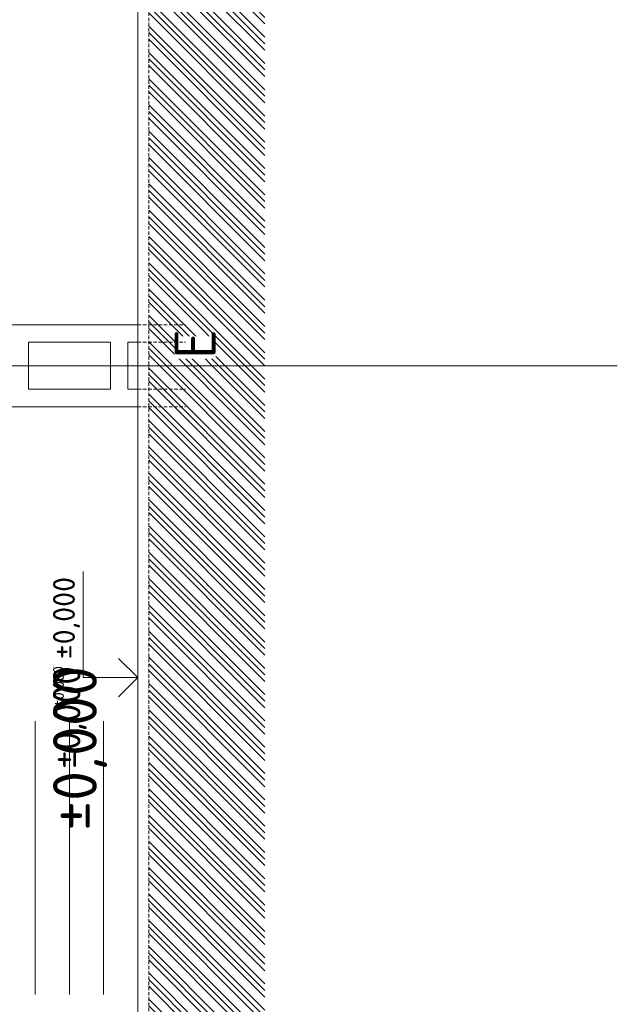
# Model space of a CAD drawing. Header units: millimetres. Extents: x -916886 to 3713765, y -2985421 to 1675785.
# Tile 582 of 656: x 216805 to 227735, y 238277 to 256277. Entities that reach past the tile are written whole.
import ezdxf
from ezdxf.enums import TextEntityAlignment as Align

# ---------------------------------------------------------------- set-up
doc = ezdxf.new("R2010")
doc.units = ezdxf.units.MM
for name, pattern in [('CENTERX2', [101.6, 63.5, -12.7, 12.7, -12.7]), ('DASHDOT', [25.4, 12.7, -6.35, 0, -6.35]), ('HIDDEN', [9.525, 6.35, -3.175])]:
    doc.linetypes.add(name, pattern=pattern)
for name, color, linetype in [('0 @ 1', 7, 'Continuous'), ('0 @ 10', 7, 'Continuous'), ('0 @ 100', 7, 'Continuous'), ('0 @ 200', 7, 'Continuous'), ('0 @ 250 (1)', 7, 'Continuous'), ('0 @ 250 (2)', 7, 'Continuous'), ('0 @ 400', 7, 'Continuous')]:
    doc.layers.add(name, color=color, linetype=linetype)
for name, color, linetype, lineweight in [('A99_N_kce-pohl', 1, 'Continuous', 9), ('A99_N_koty-200-vysk', 6, 'Continuous', 9), ('A99_N_txt-popis-200', 240, 'Continuous', 5), ('A99_S_kce-pohl', 7, 'Continuous', 5), ('A99_S_kce-rez-sil', 7, 'Continuous', 15), ('A99_S_osy', 1, 'CENTERX2', 5), ('A99_S_sraf', 252, 'Continuous', 9)]:
    doc.layers.add(name, color=color, linetype=linetype, lineweight=lineweight)
doc.styles.add('A99_kota', font='isocpeur.ttf', dxfattribs={"height": 2})
doc.styles.add('ad_popis 100', font='isocpeur.ttf', dxfattribs={"height": 200})

# ---------------------------------------------------------------- blocks, each defined once
blk = doc.blocks.new('*U23')
at = {"color": 0, "linetype": 'ByBlock', "lineweight": -2}
blk.add_line((-3, 0), (7, 0), dxfattribs=at)
for points in [[(0, 0), (0, 5), (0, 5), (9.7, 5)], [(-1.75, 1.75), (0, 0), (1.75, 1.75)]]:
    blk.add_lwpolyline(points, dxfattribs=at)
at = {"color": 0, "linetype": 'ByBlock', "lineweight": -2, "style": 'A99_kota'}
for tag, p in [('VYSKA', (9.2, 7.75)), ('POPIS', (9.2, 4.5))]:
    blk.add_attdef(tag, text='', height=2, dxfattribs=at).set_placement(p, align=Align.TOP_RIGHT)
blk = doc.blocks.new('*U2747')
at = {"layer": 'A99_N_koty-200-vysk', "lineweight": 5}
ref = blk.add_blockref('*U23', (218965, 244250), dxfattribs=dict(at, xscale=200, yscale=200, zscale=200, rotation=90.00000000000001))
ref.add_attrib('VYSKA', '±0,000', dxfattribs={"layer": '0 @ 400', "color": 0, "linetype": 'ByBlock', "lineweight": -2, "height": 800, "rotation": 90, "style": 'A99_kota'}).set_placement((217415, 244460), align=Align.TOP_RIGHT)
ref = blk.add_blockref('*U23', (218965, 244250), dxfattribs=dict(at, xscale=200, yscale=200, zscale=200, rotation=90.00000000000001))
ref.add_attrib('VYSKA', '±0,000', dxfattribs={"layer": '0 @ 250 (1)', "color": 0, "linetype": 'ByBlock', "lineweight": -2, "height": 500, "rotation": 90, "style": 'A99_kota'}).set_placement((217415, 244460), align=Align.TOP_RIGHT)
ref = blk.add_blockref('*U23', (218965, 244250), dxfattribs=dict(at, xscale=200, yscale=200, zscale=200, rotation=90.00000000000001))
ref.add_attrib('VYSKA', '±0,000', dxfattribs={"layer": '0 @ 250 (2)', "color": 0, "linetype": 'ByBlock', "lineweight": -2, "height": 500, "rotation": 90, "style": 'A99_kota'}).set_placement((217415, 244460), align=Align.TOP_RIGHT)
ref = blk.add_blockref('*U23', (218965, 244250), dxfattribs=dict(at, xscale=200, yscale=200, zscale=200, rotation=90.00000000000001))
ref.add_attrib('VYSKA', '±0,000', dxfattribs={"layer": '0 @ 200', "color": 0, "linetype": 'ByBlock', "lineweight": -2, "height": 400, "rotation": 90, "style": 'A99_kota'}).set_placement((217415, 246090), align=Align.TOP_RIGHT)
ref = blk.add_blockref('*U23', (218965, 244250), dxfattribs=dict(at, xscale=200, yscale=200, zscale=200, rotation=90.00000000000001))
ref.add_attrib('VYSKA', '±0,000', dxfattribs={"layer": '0 @ 100', "color": 0, "linetype": 'ByBlock', "lineweight": -2, "height": 200, "rotation": 90, "style": 'A99_kota'}).set_placement((217415, 244460), align=Align.TOP_RIGHT)
ref = blk.add_blockref('*U23', (218965, 244250), dxfattribs=dict(at, xscale=200, yscale=200, zscale=200, rotation=90.00000000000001))
ref.add_attrib('VYSKA', '±0,000', dxfattribs={"layer": '0 @ 10', "color": 0, "linetype": 'ByBlock', "lineweight": -2, "height": 20, "rotation": 90, "style": 'A99_kota'}).set_placement((217415, 244460), align=Align.TOP_RIGHT)
ref = blk.add_blockref('*U23', (218965, 244250), dxfattribs=dict(at, xscale=200, yscale=200, zscale=200, rotation=90.00000000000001))
ref.add_attrib('VYSKA', '±0,000', dxfattribs={"layer": '0 @ 1', "color": 0, "linetype": 'ByBlock', "lineweight": -2, "height": 2, "rotation": 90, "style": 'A99_kota'}).set_placement((217415, 244460), align=Align.TOP_RIGHT)

msp = doc.modelspace()

# ---------------------------------------------------------------- hatches: boundary and pattern name
at = {"layer": 'A99_S_sraf', "linetype": 'Continuous', "lineweight": 0}
h = msp.add_hatch(dxfattribs=at)
h.set_pattern_fill('ZEM_PUVODNI', color=256, scale=85)
h.set_pattern_definition([(135, (213305, 187250), (-240.4163, -240.4163), []), (135, (213305, 187370.2), (-240.4163, -240.4163), []), (135, (213305, 187490.4), (-240.4163, -240.4163), [])])
h.paths.add_polyline_path([(219777.4, 169165), (219422.4, 181623.9), (219315.1, 185199.4), (219910.3, 185370.4), (219850, 185680), (219850, 186050), (219165, 186050), (219165, 270300), (221290, 270300), (221290, 169162.5)])

# ---------------------------------------------------------------- linework, layer by layer
at = {"layer": 'A99_N_kce-pohl', "color": 1, "linetype": 'Continuous', "lineweight": 5}
for points in [[(217090, 243455), (217090, 243455), (217090, 238455)], [(217715, 243455), (217715, 243455), (217715, 238455)], [(218340, 243455), (218340, 243455), (218340, 238455)]]:
    msp.add_lwpolyline(points, dxfattribs=at)
at = {"layer": 'A99_S_kce-pohl'}
for p, q in [((212105, 250700), (218965, 250700)), ((216965, 250380), (216965, 249520)), ((216965, 250380), (218465, 250380)), ((218465, 250380), (218465, 249520)), ((218785, 250380), (218785, 249520)), ((218785, 250380), (218965, 250380)), ((216965, 249520), (218465, 249520)), ((218785, 249520), (218965, 249520)), ((212105, 249200), (218965, 249200))]:
    msp.add_line(p, q, dxfattribs=at)
at = {"layer": 'A99_S_kce-rez-sil', "color": 7, "linetype": 'Continuous', "lineweight": 15}
msp.add_line((218965, 213380), (218965, 270300), dxfattribs=at)
at = {"layer": 'A99_S_kce-rez-sil', "color": 7, "linetype": 'HIDDEN', "lineweight": 5, "ltscale": 10}
msp.add_line((219165, 186050), (219165, 270300), dxfattribs=at)
at = {"layer": 'A99_S_kce-rez-sil', "color": 3, "linetype": 'Continuous', "lineweight": 5, "ltscale": 0.5}
msp.add_lwpolyline([(152950, 249950), (227735, 249950)], dxfattribs=at)
at = {"layer": 'A99_S_kce-rez-sil', "color": 7, "linetype": 'HIDDEN', "lineweight": 5, "ltscale": 10}
for points in [[(218965, 249520), (219835, 249520)], [(218965, 249200), (219835, 249200)]]:
    msp.add_lwpolyline(points, dxfattribs=at)
at = {"layer": 'A99_S_osy', "linetype": 'DASHDOT', "lineweight": 5, "ltscale": 50}
msp.add_lwpolyline([(222254.8, 249950), (202234.8, 249950)], dxfattribs=at)

# ---------------------------------------------------------------- block references
at = {"layer": 'A99_S_kce-rez-sil', "color": 4, "linetype": 'Continuous', "lineweight": 0}
msp.add_blockref('*U2747', (0, 0), dxfattribs=at)

# ---------------------------------------------------------------- texts
at = {"layer": 'A99_N_txt-popis-200', "color": 1, "lineweight": 0, "insert": (215655, 252115), "char_height": 750, "width": 2901.888, "attachment_point": 1, "rotation": 90, "style": 'ad_popis 100', "bg_fill": 3, "box_fill_scale": 1, "bg_fill_color": 256, "bg_fill_transparency": 0}
msp.add_mtext('hala D', dxfattribs=at)

# ---------------------------------------------------------------- next in the draw order: texts
at = {"layer": 'A99_N_txt-popis-200', "color": 1, "lineweight": 0, "insert": (219640, 250080), "char_height": 750, "width": 406.225, "attachment_point": 1, "rotation": 90, "style": 'ad_popis 100', "bg_fill": 3, "box_fill_scale": 1, "bg_fill_color": 256, "bg_fill_transparency": 0}
msp.add_mtext('E', dxfattribs=at)

# ---------------------------------------------------------------- next in the draw order: linework, layer by layer
at = {"layer": 'A99_S_kce-rez-sil', "color": 7, "linetype": 'HIDDEN', "lineweight": 5, "ltscale": 10}
for points in [[(218965, 250700), (219835, 250700)], [(218965, 250380), (219835, 250380)]]:
    msp.add_lwpolyline(points, dxfattribs=at)

doc.saveas('drawing.dxf')
